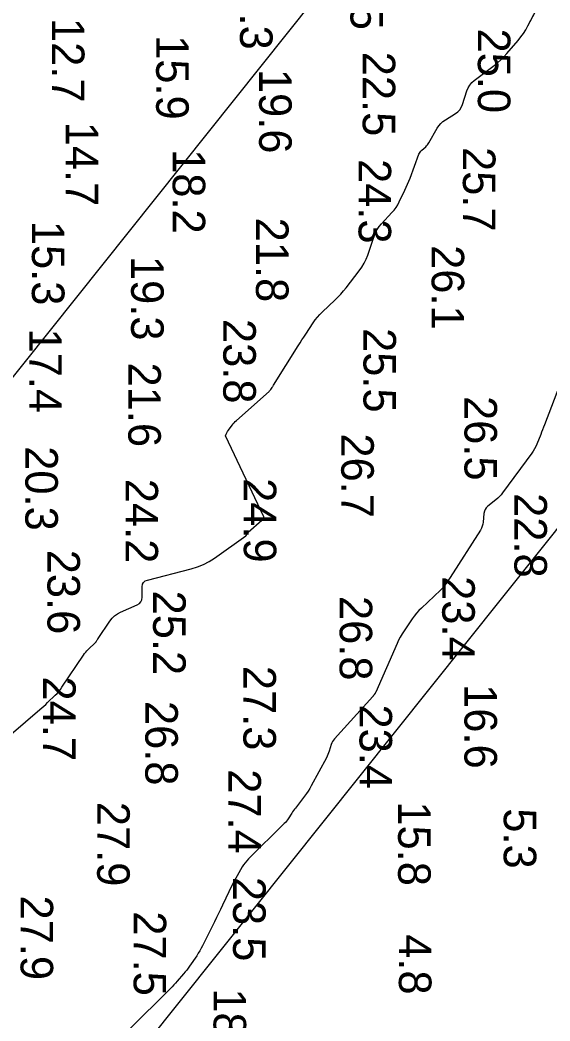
# Model space of a CAD drawing. Extents: x 1178573 to 1187098, y 693282 to 751751.
# Drawn here: x 1186046.8 to 1186250.4, y 726824.7 to 727209.8 of the extents above; entities that cross this region are included whole.
import ezdxf

# ---------------------------------------------------------------- set-up
doc = ezdxf.new("R2010")
doc.units = 0
for name, color, linetype in [('G-ANNO-PATT', 7, 'Continuous'), ('V-HYDS-MAJR', 7, 'Continuous'), ('V-HYDS-SOUN', 7, 'Continuous')]:
    doc.layers.add(name, color=color, linetype=linetype)

msp = doc.modelspace()

# ---------------------------------------------------------------- linework, layer by layer
at = {"layer": 'G-ANNO-PATT'}
for p, q in [((1186241.97, 727207.53), (1186250.32, 727223.45)), ((1186159.57, 727217.45), (1185663.01, 726594.83)), ((1186240.25, 727204.65), (1186241.15, 727206.07)), ((1186241.15, 727206.07), (1186241.97, 727207.53)), ((1186233.83, 727196.87), (1186238.21, 727201.99)), ((1186238.21, 727201.99), (1186239.27, 727203.29)), ((1186239.27, 727203.29), (1186240.25, 727204.65)), ((1186230.26, 727193.33), (1186231.51, 727194.44)), ((1186231.51, 727194.44), (1186232.7, 727195.62)), ((1186232.7, 727195.62), (1186233.83, 727196.87)), ((1186221.36, 727186.59), (1186228.95, 727192.29)), ((1186228.95, 727192.29), (1186230.26, 727193.33)), ((1186220.39, 727185.75), (1186221.36, 727186.59)), ((1186216.76, 727177.25), (1186218.46, 727182.53)), ((1186218.46, 727182.53), (1186218.95, 727183.72)), ((1186218.95, 727183.72), (1186219.59, 727184.79)), ((1186219.59, 727184.79), (1186220.39, 727185.75)), ((1186214.11, 727173.83), (1186215.01, 727174.51)), ((1186215.01, 727174.51), (1186215.75, 727175.3)), ((1186215.75, 727175.3), (1186216.33, 727176.21)), ((1186216.33, 727176.21), (1186216.76, 727177.25)), ((1186208.49, 727169.96), (1186209.31, 727170.72)), ((1186209.31, 727170.72), (1186210.23, 727171.38)), ((1186210.23, 727171.38), (1186214.11, 727173.83)), ((1186203.94, 727162.59), (1186207.14, 727168.16)), ((1186207.14, 727168.16), (1186207.77, 727169.11)), ((1186207.77, 727169.11), (1186208.49, 727169.96)), ((1186200.3, 727158.6), (1186200.55, 727159.02)), ((1186200.55, 727159.02), (1186200.85, 727159.4)), ((1186200.85, 727159.4), (1186201.2, 727159.75)), ((1186201.2, 727159.75), (1186202.7, 727161.07)), ((1186202.7, 727161.07), (1186203.05, 727161.41)), ((1186203.05, 727161.41), (1186203.38, 727161.78)), ((1186203.38, 727161.78), (1186203.68, 727162.17)), ((1186203.68, 727162.17), (1186203.94, 727162.59)), ((1186196.67, 727148.96), (1186200.1, 727158.15)), ((1186200.1, 727158.15), (1186200.3, 727158.6)), ((1186195.74, 727146.64), (1186196.21, 727147.79)), ((1186196.21, 727147.79), (1186196.67, 727148.96)), ((1186192.52, 727139.85), (1186194.7, 727144.36)), ((1186194.7, 727144.36), (1186195.23, 727145.49)), ((1186195.23, 727145.49), (1186195.74, 727146.64)), ((1186191.93, 727138.74), (1186192.52, 727139.85)), ((1186189.72, 727135.76), (1186190.53, 727136.7)), ((1186190.53, 727136.7), (1186191.27, 727137.7)), ((1186191.27, 727137.7), (1186191.93, 727138.74)), ((1186185.66, 727131.41), (1186189.72, 727135.76)), ((1186183.35, 727127.98), (1186183.99, 727129.2)), ((1186183.99, 727129.2), (1186184.76, 727130.35)), ((1186184.76, 727130.35), (1186185.66, 727131.41)), ((1186180.38, 727119.41), (1186182.83, 727126.69)), ((1186182.83, 727126.69), (1186183.35, 727127.98)), ((1186003.33, 726700.79), (1186337.91, 727120.31)), ((1186179, 727116.24), (1186179.75, 727117.79)), ((1186179.75, 727117.79), (1186180.38, 727119.41)), ((1186172.06, 727106.8), (1186177.12, 727113.33)), ((1186177.12, 727113.33), (1186178.12, 727114.75)), ((1186178.12, 727114.75), (1186179, 727116.24)), ((1186170.03, 727104.38), (1186171.07, 727105.57)), ((1186171.07, 727105.57), (1186172.06, 727106.8)), ((1186162.87, 727097.41), (1186167.83, 727102.12)), ((1186167.83, 727102.12), (1186168.95, 727103.23)), ((1186168.95, 727103.23), (1186170.03, 727104.38)), ((1186161.94, 727096.47), (1186162.87, 727097.41)), ((1186159.49, 727093.37), (1186160.25, 727094.45)), ((1186160.25, 727094.45), (1186161.06, 727095.49)), ((1186161.06, 727095.49), (1186161.94, 727096.47)), ((1186156.57, 727088.96), (1186159.49, 727093.37)), ((1186154.41, 727085.62), (1186155.13, 727086.74)), ((1186155.13, 727086.74), (1186155.84, 727087.85)), ((1186155.84, 727087.85), (1186156.57, 727088.96)), ((1186144.23, 727069.28), (1186153.71, 727084.5)), ((1186153.71, 727084.5), (1186154.41, 727085.62)), ((1186254.75, 727070.88), (1186248.33, 727054.06)), ((1186129.93, 727055.71), (1186142.5, 727066.96)), ((1186142.5, 727066.96), (1186142.68, 727067.12)), ((1186142.68, 727067.12), (1186142.84, 727067.3)), ((1186142.84, 727067.3), (1186143, 727067.48)), ((1186143, 727067.48), (1186143.14, 727067.68)), ((1186143.14, 727067.68), (1186143.7, 727068.47)), ((1186143.7, 727068.47), (1186143.84, 727068.67)), ((1186143.84, 727068.67), (1186143.97, 727068.87)), ((1186143.97, 727068.87), (1186144.1, 727069.08)), ((1186144.1, 727069.08), (1186144.23, 727069.28)), ((1186129.08, 727054.86), (1186129.49, 727055.3)), ((1186129.49, 727055.3), (1186129.93, 727055.71)), ((1186126.23, 727050.98), (1186126.54, 727051.49)), ((1186126.54, 727051.49), (1186126.88, 727051.99)), ((1186126.88, 727051.99), (1186128.31, 727053.93)), ((1186128.31, 727053.93), (1186128.68, 727054.41)), ((1186128.68, 727054.41), (1186129.08, 727054.86)), ((1186247.24, 727051.27), (1186246.87, 727050.34)), ((1186247.61, 727052.2), (1186247.24, 727051.27)), ((1186247.97, 727053.13), (1186247.61, 727052.2)), ((1186248.33, 727054.06), (1186247.97, 727053.13)), ((1186125.7, 727049.9), (1186125.95, 727050.45)), ((1186140.51, 727018.68), (1186125.7, 727049.9)), ((1186125.95, 727050.45), (1186126.23, 727050.98)), ((1186246.87, 727050.34), (1186245.36, 727046.63)), ((1186243.99, 727043.99), (1186243.42, 727043.17)), ((1186244.5, 727044.84), (1186243.99, 727043.99)), ((1186244.96, 727045.72), (1186244.5, 727044.84)), ((1186245.36, 727046.63), (1186244.96, 727045.72)), ((1186243.42, 727043.17), (1186232.25, 727027.92)), ((1186229.66, 727025.23), (1186226.55, 727022.74)), ((1186230.37, 727025.84), (1186229.66, 727025.23)), ((1186231.04, 727026.49), (1186230.37, 727025.84)), ((1186231.67, 727027.19), (1186231.04, 727026.49)), ((1186232.25, 727027.92), (1186231.67, 727027.19)), ((1186225.22, 727020.81), (1186225.07, 727020.01)), ((1186225.52, 727021.54), (1186225.22, 727020.81)), ((1186225.96, 727022.18), (1186225.52, 727021.54)), ((1186226.55, 727022.74), (1186225.96, 727022.18)), ((1186134.51, 727012.79), (1186139.76, 727017.46)), ((1186139.76, 727017.46), (1186140.4, 727018.17)), ((1186140.4, 727018.17), (1186140.51, 727018.68)), ((1186224.75, 727016.66), (1186224.62, 727015.83)), ((1186225.07, 727020.01), (1186224.75, 727016.66)), ((1186134.22, 727012.45), (1186134.31, 727012.58)), ((1186134.31, 727012.58), (1186134.41, 727012.69)), ((1186134.41, 727012.69), (1186134.51, 727012.79)), ((1186223.68, 727013.56), (1186212.06, 726995.36)), ((1186224.09, 727014.28), (1186223.68, 727013.56)), ((1186224.4, 727015.04), (1186224.09, 727014.28)), ((1186224.62, 727015.83), (1186224.4, 727015.04)), ((1186121.52, 727002.84), (1186133.5, 727011.36)), ((1186133.5, 727011.36), (1186133.61, 727011.45)), ((1186133.61, 727011.45), (1186133.71, 727011.55)), ((1186133.71, 727011.55), (1186133.8, 727011.67)), ((1186133.8, 727011.67), (1186133.88, 727011.79)), ((1186133.88, 727011.79), (1186134.15, 727012.33)), ((1186134.15, 727012.33), (1186134.22, 727012.45)), ((1186117.26, 727000.36), (1186119.44, 727001.5)), ((1186119.44, 727001.5), (1186121.52, 727002.84)), ((1186095.78, 726994.37), (1186112.61, 726998.7)), ((1186112.61, 726998.7), (1186114.98, 726999.43)), ((1186114.98, 726999.43), (1186117.26, 727000.36)), ((1186093.91, 726992.74), (1186094.29, 726993.48)), ((1186094.29, 726993.48), (1186094.91, 726994.02)), ((1186094.91, 726994.02), (1186095.78, 726994.37)), ((1186210.92, 726993.67), (1186209.73, 726992.01)), ((1186211.21, 726994.09), (1186210.92, 726993.67)), ((1186211.5, 726994.51), (1186211.21, 726994.09)), ((1186211.78, 726994.94), (1186211.5, 726994.51)), ((1186212.06, 726995.36), (1186211.78, 726994.94)), ((1186093.71, 726987.73), (1186093.77, 726991.82)), ((1186093.77, 726991.82), (1186093.91, 726992.74)), ((1186208.39, 726990.49), (1186201.02, 726983.6)), ((1186208.76, 726990.85), (1186208.39, 726990.49)), ((1186209.1, 726991.22), (1186208.76, 726990.85)), ((1186209.43, 726991.61), (1186209.1, 726991.22)), ((1186209.73, 726992.01), (1186209.43, 726991.61)), ((1186092.64, 726985.35), (1186093.22, 726985.99)), ((1186093.22, 726985.99), (1186093.58, 726986.79)), ((1186093.58, 726986.79), (1186093.71, 726987.73)), ((1186084.2, 726981.36), (1186085.41, 726982)), ((1186085.41, 726982), (1186091.82, 726984.86)), ((1186091.82, 726984.86), (1186092.64, 726985.35)), ((1186200.04, 726982.63), (1186199.11, 726981.61)), ((1186201.02, 726983.6), (1186200.04, 726982.63)), ((1186076.81, 726971.87), (1186081.31, 726978.56)), ((1186081.31, 726978.56), (1186082.15, 726979.64)), ((1186082.15, 726979.64), (1186083.11, 726980.57)), ((1186083.11, 726980.57), (1186084.2, 726981.36)), ((1186197.44, 726979.41), (1186194.35, 726974.8)), ((1186198.25, 726980.53), (1186197.44, 726979.41)), ((1186199.11, 726981.61), (1186198.25, 726980.53)), ((1186194.35, 726974.8), (1186193.6, 726973.63)), ((1186072.98, 726967.62), (1186075.8, 726970.33)), ((1186075.8, 726970.33), (1186075.91, 726970.44)), ((1186075.91, 726970.44), (1186076.01, 726970.56)), ((1186076.01, 726970.56), (1186076.1, 726970.68)), ((1186076.1, 726970.68), (1186076.18, 726970.81)), ((1186076.18, 726970.81), (1186076.49, 726971.35)), ((1186076.49, 726971.35), (1186076.56, 726971.48)), ((1186076.56, 726971.48), (1186076.65, 726971.61)), ((1186076.65, 726971.61), (1186076.73, 726971.75)), ((1186076.73, 726971.75), (1186076.81, 726971.87)), ((1186192.27, 726971.21), (1186191.68, 726969.95)), ((1186192.91, 726972.44), (1186192.27, 726971.21)), ((1186193.6, 726973.63), (1186192.91, 726972.44)), ((1186071.59, 726966.06), (1186072.02, 726966.6)), ((1186072.02, 726966.6), (1186072.49, 726967.13)), ((1186072.49, 726967.13), (1186072.98, 726967.62)), ((1186191.68, 726969.95), (1186183.49, 726951.25)), ((1186062.88, 726953.14), (1186071.18, 726965.48)), ((1186071.18, 726965.48), (1186071.59, 726966.06)), ((1186061.01, 726950.78), (1186061.68, 726951.53)), ((1186061.68, 726951.53), (1186062.3, 726952.32)), ((1186062.3, 726952.32), (1186062.88, 726953.14)), ((1186183.39, 726951.03), (1186183.32, 726950.93)), ((1186183.44, 726951.14), (1186183.39, 726951.03)), ((1186183.49, 726951.25), (1186183.44, 726951.14)), ((1186056.68, 726946.54), (1186057.41, 726947.24)), ((1186057.41, 726947.24), (1186060.31, 726950.06)), ((1186060.31, 726950.06), (1186061.01, 726950.78)), ((1186182.36, 726949.59), (1186167.61, 726933.33)), ((1186182.41, 726949.65), (1186182.36, 726949.59)), ((1186182.46, 726949.72), (1186182.41, 726949.65)), ((1186182.51, 726949.78), (1186182.46, 726949.72)), ((1186182.55, 726949.85), (1186182.51, 726949.78)), ((1186182.73, 726950.11), (1186182.55, 726949.85)), ((1186182.77, 726950.18), (1186182.73, 726950.11)), ((1186182.82, 726950.25), (1186182.77, 726950.18)), ((1186182.86, 726950.31), (1186182.82, 726950.25)), ((1186182.91, 726950.38), (1186182.86, 726950.31)), ((1186183.25, 726950.83), (1186182.91, 726950.38)), ((1186183.32, 726950.93), (1186183.25, 726950.83)), ((1186043.43, 726935.08), (1186054.42, 726944.51)), ((1186054.42, 726944.51), (1186055.18, 726945.18)), ((1186055.18, 726945.18), (1186055.93, 726945.85)), ((1186055.93, 726945.85), (1186056.68, 726946.54)), ((1186166.84, 726932.27), (1186166.55, 726931.68)), ((1186167.19, 726932.82), (1186166.84, 726932.27)), ((1186167.61, 726933.33), (1186167.19, 726932.82)), ((1186165.32, 726927.86), (1186165.08, 726927.24)), ((1186165.53, 726928.49), (1186165.32, 726927.86)), ((1186166.32, 726931.06), (1186165.53, 726928.49)), ((1186166.55, 726931.68), (1186166.32, 726931.06)), ((1186164.51, 726926.03), (1186158.69, 726915.23)), ((1186164.81, 726926.63), (1186164.51, 726926.03)), ((1186165.08, 726927.24), (1186164.81, 726926.63)), ((1186157.5, 726913.21), (1186156.85, 726912.24)), ((1186158.12, 726914.21), (1186157.5, 726913.21)), ((1186158.69, 726915.23), (1186158.12, 726914.21)), ((1186156.15, 726911.29), (1186152.61, 726906.67)), ((1186156.85, 726912.24), (1186156.15, 726911.29)), ((1186151.54, 726905.16), (1186151.2, 726904.65)), ((1186151.88, 726905.67), (1186151.54, 726905.16)), ((1186152.24, 726906.17), (1186151.88, 726905.67)), ((1186152.61, 726906.67), (1186152.24, 726906.17)), ((1186148.76, 726901.1), (1186148.33, 726900.66)), ((1186149.15, 726901.57), (1186148.76, 726901.1)), ((1186149.53, 726902.06), (1186149.15, 726901.57)), ((1186149.87, 726902.57), (1186149.53, 726902.06)), ((1186151.2, 726904.65), (1186149.87, 726902.57)), ((1186148.33, 726900.66), (1186134.61, 726887.11)), ((1186133.31, 726885.64), (1186132.73, 726884.84)), ((1186133.93, 726886.39), (1186133.31, 726885.64)), ((1186134.61, 726887.11), (1186133.93, 726886.39)), ((1186132.21, 726884.01), (1186130.22, 726880.59)), ((1186132.73, 726884.84), (1186132.21, 726884.01)), ((1186128.81, 726877.98), (1186128.37, 726877.09)), ((1186129.26, 726878.86), (1186128.81, 726877.98)), ((1186129.73, 726879.73), (1186129.26, 726878.86)), ((1186130.22, 726880.59), (1186129.73, 726879.73)), ((1186128.37, 726877.09), (1186124.64, 726869.29)), ((1186123.88, 726867.69), (1186123.1, 726866.1)), ((1186124.64, 726869.29), (1186123.88, 726867.69)), ((1186121.53, 726862.92), (1186116.94, 726853.71)), ((1186122.32, 726864.51), (1186121.53, 726862.92)), ((1186123.1, 726866.1), (1186122.32, 726864.51)), ((1186115.87, 726851.74), (1186115.29, 726850.79)), ((1186116.42, 726852.71), (1186115.87, 726851.74)), ((1186116.94, 726853.71), (1186116.42, 726852.71)), ((1186114.68, 726849.85), (1186111.97, 726845.86)), ((1186115.29, 726850.79), (1186114.68, 726849.85)), ((1186110.27, 726843.6), (1186109.66, 726842.88)), ((1186110.86, 726844.34), (1186110.27, 726843.6)), ((1186111.42, 726845.09), (1186110.86, 726844.34)), ((1186111.97, 726845.86), (1186111.42, 726845.09)), ((1186106.56, 726839.32), (1186105.92, 726838.63)), ((1186107.18, 726840.03), (1186106.56, 726839.32)), ((1186109.66, 726842.88), (1186107.18, 726840.03)), ((1186104.6, 726837.27), (1186088.46, 726821.22)), ((1186105.27, 726837.94), (1186104.6, 726837.27)), ((1186105.92, 726838.63), (1186105.27, 726837.94))]:
    msp.add_line(p, q, dxfattribs=at)
at = {"layer": 'V-HYDS-MAJR'}
for points in [[(1186043.43, 726935.08), (1186054.42, 726944.51), (1186055.18, 726945.18), (1186055.93, 726945.85), (1186056.68, 726946.54), (1186057.41, 726947.24), (1186060.31, 726950.06), (1186061.01, 726950.78), (1186061.68, 726951.53), (1186062.3, 726952.32), (1186062.88, 726953.14), (1186071.18, 726965.48), (1186071.59, 726966.06), (1186072.02, 726966.6), (1186072.49, 726967.13), (1186072.98, 726967.62), (1186075.8, 726970.33), (1186075.91, 726970.44), (1186076.01, 726970.56), (1186076.1, 726970.68), (1186076.18, 726970.81), (1186076.49, 726971.35), (1186076.56, 726971.48), (1186076.65, 726971.61), (1186076.73, 726971.75), (1186076.81, 726971.87), (1186081.31, 726978.56), (1186082.15, 726979.64), (1186083.11, 726980.57), (1186084.2, 726981.36), (1186085.41, 726982), (1186091.82, 726984.86), (1186092.64, 726985.35), (1186093.22, 726985.99), (1186093.58, 726986.79), (1186093.71, 726987.73), (1186093.77, 726991.82), (1186093.91, 726992.74), (1186094.29, 726993.48), (1186094.91, 726994.02), (1186095.78, 726994.37), (1186112.61, 726998.7), (1186114.98, 726999.43), (1186117.26, 727000.36), (1186119.44, 727001.5), (1186121.52, 727002.84), (1186133.5, 727011.36), (1186133.61, 727011.45), (1186133.71, 727011.55), (1186133.8, 727011.67), (1186133.88, 727011.79), (1186134.15, 727012.33), (1186134.22, 727012.45), (1186134.31, 727012.58), (1186134.41, 727012.69), (1186134.51, 727012.79), (1186139.76, 727017.46), (1186140.4, 727018.17), (1186140.51, 727018.68), (1186125.7, 727049.9), (1186125.95, 727050.45), (1186126.23, 727050.98), (1186126.54, 727051.49), (1186126.88, 727051.99), (1186128.31, 727053.93), (1186128.68, 727054.41), (1186129.08, 727054.86), (1186129.49, 727055.3), (1186129.93, 727055.71), (1186142.5, 727066.96), (1186142.68, 727067.12), (1186142.84, 727067.3), (1186143, 727067.48), (1186143.14, 727067.68), (1186143.7, 727068.47), (1186143.84, 727068.67), (1186143.97, 727068.87), (1186144.1, 727069.08), (1186144.23, 727069.28), (1186153.71, 727084.5), (1186154.41, 727085.62), (1186155.13, 727086.74), (1186155.84, 727087.85), (1186156.57, 727088.96), (1186159.49, 727093.37), (1186160.25, 727094.45), (1186161.06, 727095.49), (1186161.94, 727096.47), (1186162.87, 727097.41), (1186167.83, 727102.12), (1186168.95, 727103.23), (1186170.03, 727104.38), (1186171.07, 727105.57), (1186172.06, 727106.8), (1186177.12, 727113.33), (1186178.12, 727114.75), (1186179, 727116.24), (1186179.75, 727117.79), (1186180.38, 727119.41), (1186182.83, 727126.69), (1186183.35, 727127.98), (1186183.99, 727129.2), (1186184.76, 727130.35), (1186185.66, 727131.41), (1186189.72, 727135.76), (1186190.53, 727136.7), (1186191.27, 727137.7), (1186191.93, 727138.74), (1186192.52, 727139.85), (1186194.7, 727144.36), (1186195.23, 727145.49), (1186195.74, 727146.64), (1186196.21, 727147.79), (1186196.67, 727148.96), (1186200.1, 727158.15), (1186200.3, 727158.6), (1186200.55, 727159.02), (1186200.85, 727159.4), (1186201.2, 727159.75), (1186202.7, 727161.07), (1186203.05, 727161.41), (1186203.38, 727161.78), (1186203.68, 727162.17), (1186203.94, 727162.59), (1186207.14, 727168.16), (1186207.77, 727169.11), (1186208.49, 727169.96), (1186209.31, 727170.72), (1186210.23, 727171.38), (1186214.11, 727173.83), (1186215.01, 727174.51), (1186215.75, 727175.3), (1186216.33, 727176.21), (1186216.76, 727177.25), (1186218.46, 727182.53), (1186218.95, 727183.72), (1186219.59, 727184.79), (1186220.39, 727185.75), (1186221.36, 727186.59), (1186228.95, 727192.29), (1186230.26, 727193.33), (1186231.51, 727194.44), (1186232.7, 727195.62), (1186233.83, 727196.87), (1186238.21, 727201.99), (1186239.27, 727203.29), (1186240.25, 727204.65), (1186241.15, 727206.07), (1186241.97, 727207.53), (1186250.32, 727223.45)], [(1186254.75, 727070.88), (1186248.33, 727054.06), (1186247.97, 727053.13), (1186247.61, 727052.2), (1186247.24, 727051.27), (1186246.87, 727050.34), (1186245.36, 727046.63), (1186244.96, 727045.72), (1186244.5, 727044.84), (1186243.99, 727043.99), (1186243.42, 727043.17), (1186232.25, 727027.92), (1186231.67, 727027.19), (1186231.04, 727026.49), (1186230.37, 727025.84), (1186229.66, 727025.23), (1186226.55, 727022.74), (1186225.96, 727022.18), (1186225.52, 727021.54), (1186225.22, 727020.81), (1186225.07, 727020.01), (1186224.75, 727016.66), (1186224.62, 727015.83), (1186224.4, 727015.04), (1186224.09, 727014.28), (1186223.68, 727013.56), (1186212.06, 726995.36), (1186211.78, 726994.94), (1186211.5, 726994.51), (1186211.21, 726994.09), (1186210.92, 726993.67), (1186209.73, 726992.01), (1186209.43, 726991.61), (1186209.1, 726991.22), (1186208.76, 726990.85), (1186208.39, 726990.49), (1186201.02, 726983.6), (1186200.04, 726982.63), (1186199.11, 726981.61), (1186198.25, 726980.53), (1186197.44, 726979.41), (1186194.35, 726974.8), (1186193.6, 726973.63), (1186192.91, 726972.44), (1186192.27, 726971.21), (1186191.68, 726969.95), (1186183.49, 726951.25), (1186183.44, 726951.14), (1186183.39, 726951.03), (1186183.32, 726950.93), (1186183.25, 726950.83), (1186182.91, 726950.38), (1186182.86, 726950.31), (1186182.82, 726950.25), (1186182.77, 726950.18), (1186182.73, 726950.11), (1186182.55, 726949.85), (1186182.51, 726949.78), (1186182.46, 726949.72), (1186182.41, 726949.65), (1186182.36, 726949.59), (1186167.61, 726933.33), (1186167.19, 726932.82), (1186166.84, 726932.27), (1186166.55, 726931.68), (1186166.32, 726931.06), (1186165.53, 726928.49), (1186165.32, 726927.86), (1186165.08, 726927.24), (1186164.81, 726926.63), (1186164.51, 726926.03), (1186158.69, 726915.23), (1186158.12, 726914.21), (1186157.5, 726913.21), (1186156.85, 726912.24), (1186156.15, 726911.29), (1186152.61, 726906.67), (1186152.24, 726906.17), (1186151.88, 726905.67), (1186151.54, 726905.16), (1186151.2, 726904.65), (1186149.87, 726902.57), (1186149.53, 726902.06), (1186149.15, 726901.57), (1186148.76, 726901.1), (1186148.33, 726900.66), (1186134.61, 726887.11), (1186133.93, 726886.39), (1186133.31, 726885.64), (1186132.73, 726884.84), (1186132.21, 726884.01), (1186130.22, 726880.59), (1186129.73, 726879.73), (1186129.26, 726878.86), (1186128.81, 726877.98), (1186128.37, 726877.09), (1186124.64, 726869.29), (1186123.88, 726867.69), (1186123.1, 726866.1), (1186122.32, 726864.51), (1186121.53, 726862.92), (1186116.94, 726853.71), (1186116.42, 726852.71), (1186115.87, 726851.74), (1186115.29, 726850.79), (1186114.68, 726849.85), (1186111.97, 726845.86), (1186111.42, 726845.09), (1186110.86, 726844.34), (1186110.27, 726843.6), (1186109.66, 726842.88), (1186107.18, 726840.03), (1186106.56, 726839.32), (1186105.92, 726838.63), (1186105.27, 726837.94), (1186104.6, 726837.27), (1186088.46, 726821.22)]]:
    msp.add_lwpolyline(points, dxfattribs=at)

# ---------------------------------------------------------------- texts
at = {"layer": 'V-HYDS-SOUN'}
for s, p in [('20.5 ', (1186173.78, 727238.53)), ('17.3 ', (1186131.32, 727230.91)), ('12.7 ', (1186059.04, 727210.6)), ('25.0 ', (1186222.72, 727206.54)), ('15.9 ', (1186099.11, 727204)), ('22.5 ', (1186178.47, 727197.62)), ('19.6 ', (1186138.67, 727191.01)), ('14.7 ', (1186064.36, 727170.7)), ('25.7 ', (1186216.98, 727160.96)), ('18.2 ', (1186105.45, 727160.14)), ('24.3 ', (1186176.89, 727156.33)), ('21.8 ', (1186137.46, 727133.79)), ('15.3 ', (1186051.36, 727132.55)), ('26.1 ', (1186204.95, 727123.22)), ('19.3 ', (1186089.49, 727119.06)), ('23.8 ', (1186124.9, 727094.82)), ('17.4 ', (1186050.31, 727091.15)), ('25.5 ', (1186178.77, 727091.32)), ('21.6 ', (1186088.4, 727078.05)), ('26.5 ', (1186217.58, 727065.17)), ('26.7 ', (1186170.23, 727050.79)), ('20.3 ', (1186048.84, 727045.87)), ('24.2 ', (1186087.34, 727033.33)), ('24.9 ', (1186132.77, 727033.6)), ('22.8 ', (1186236.77, 727027.82)), ('23.6 ', (1186057.33, 727006.04)), ('23.4 ', (1186209.04, 726995.88)), ('25.2 ', (1186097.94, 726990.32)), ('26.8 ', (1186169.61, 726988.25)), ('27.3 ', (1186132.63, 726961.38)), ('24.7 ', (1186055.66, 726957.28)), ('16.6 ', (1186217.57, 726954.33)), ('26.8 ', (1186094.94, 726947.87)), ('23.4 ', (1186177.25, 726946.5)), ('27.4 ', (1186126.86, 726921.6)), ('27.9 ', (1186076.44, 726909.06)), ('15.8 ', (1186192.09, 726909.22)), ('5.3', (1186232.67, 726906.57)), ('23.5 ', (1186128.67, 726880.2)), ('27.9 ', (1186047.01, 726873)), ('27.5 ', (1186090.45, 726866.94)), ('4.8', (1186192.38, 726858.12)), ('18.8 ', (1186121.16, 726837.3))]:
    msp.add_text(s, height=12.5, rotation=270, dxfattribs=at).set_placement(p)

doc.saveas('drawing.dxf')
